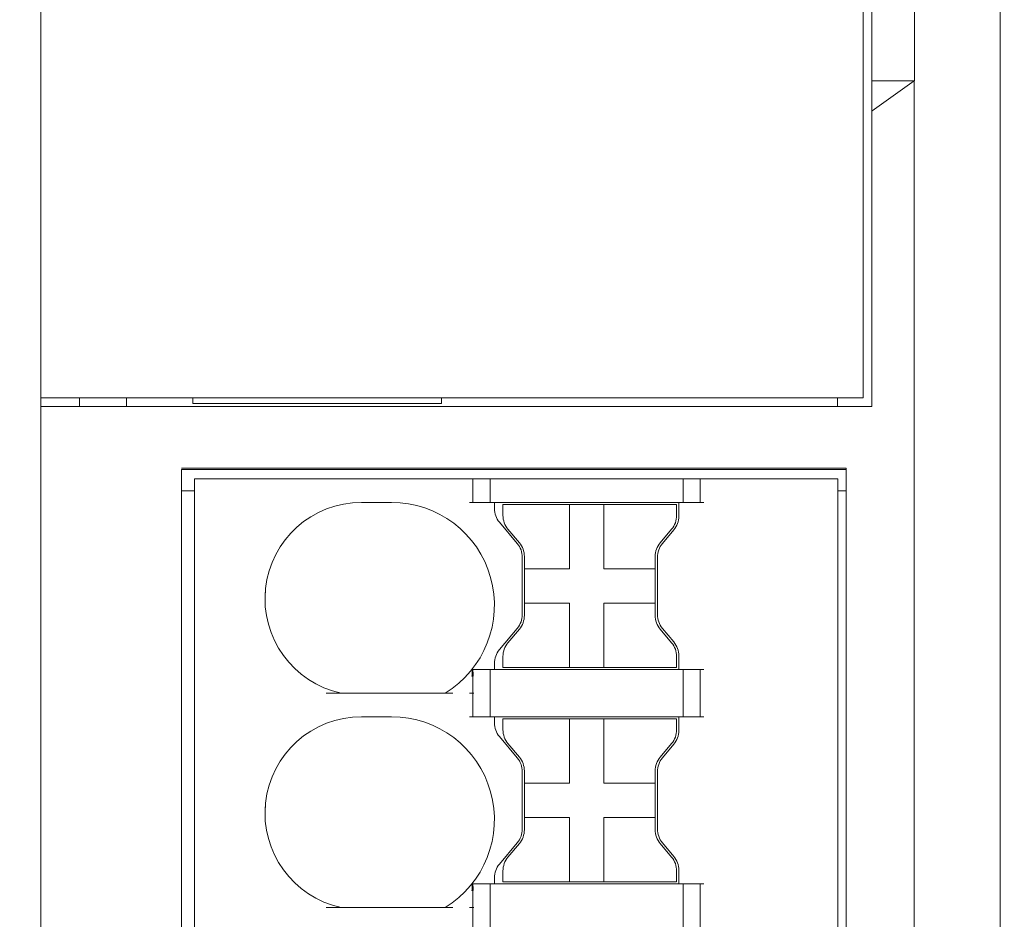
# Model space of a CAD drawing. Header units: millimetres. Extents: x -1114 to 1396, y -630 to 631.
# Tile 384 of 656: x -88 to -65, y 460 to 481. Entities that reach past the tile are written whole.
import ezdxf

# ---------------------------------------------------------------- set-up
doc = ezdxf.new("R2010")
doc.units = ezdxf.units.MM
doc.header["$MEASUREMENT"] = 0

msp = doc.modelspace()

# ---------------------------------------------------------------- linework, layer by layer
at = {"lineweight": 18}
for points, knots in [([(1038.9843, -629.7647), (1038.9843, -629.7647), (-1111.4882, -629.7647), (-1111.4882, -629.7647), (-1111.4882, -629.7647), (-1111.4882, -629.7647), (-1111.4882, 630.7883), (-1111.4882, 630.7883), (-1111.4882, 630.7883), (-1111.4882, 630.7883), (1038.9843, 630.7883), (1038.9843, 630.7883)], [0, 0, 0, 0, 0.3333333, 0.3333333, 0.3333333, 0.3333333, 0.6666667, 0.6666667, 0.6666667, 0.6666667, 1, 1, 1, 1]), ([(-65.2494, 493.2066), (-65.2494, 492.955), (-65.2494, 492.7034), (-65.2494, 492.4519), (-65.2494, 492.4519), (-65.2494, 492.2003), (-65.2494, 491.9487), (-65.2494, 491.6972), (-65.2494, 491.6972), (-65.2494, 491.194), (-65.2494, 490.6909), (-65.2494, 490.1878), (-65.2494, 490.1878), (-65.2494, 489.1815), (-65.2494, 488.1752), (-65.2494, 487.1689), (-65.2494, 487.1689), (-65.2494, 485.1564), (-65.2494, 483.1438), (-65.2494, 481.1313), (-65.2494, 481.1313), (-65.2494, 477.1062), (-65.2494, 473.0811), (-65.2494, 469.056)], [0, 0, 0, 0, 0.1666667, 0.1666667, 0.1666667, 0.1666667, 0.3333333, 0.3333333, 0.3333333, 0.3333333, 0.5, 0.5, 0.5, 0.5, 0.6666667, 0.6666667, 0.6666667, 0.6666667, 0.8333333, 0.8333333, 0.8333333, 0.8333333, 1, 1, 1, 1]), ([(-67.2446, 486.456), (-67.2446, 485.0686), (-67.2446, 483.6813), (-67.2446, 482.2939), (-67.2446, 482.2939), (-67.2446, 481.4813), (-67.2446, 480.6686), (-67.2446, 479.856)], [0, 0, 0, 0, 0.5, 0.5, 0.5, 0.5, 1, 1, 1, 1]), ([(-80.1404, 470.0214), (-81.2912, 470.0214), (-82.2565, 469.153), (-82.3779, 468.0086), (-82.3779, 468.0086), (-82.4992, 466.8642), (-81.7374, 465.8127), (-80.6121, 465.5714)], [0, 0, 0, 0, 0.5, 0.5, 0.5, 0.5, 1, 1, 1, 1]), ([(-80.1404, 470.0214), (-81.2912, 470.0214), (-82.2565, 469.153), (-82.3779, 468.0086), (-82.3779, 468.0086), (-82.4992, 466.8642), (-81.7374, 465.8127), (-80.6121, 465.5714)], [0, 0, 0, 0, 0.5, 0.5, 0.5, 0.5, 1, 1, 1, 1]), ([(-78.1924, 465.5714), (-77.2734, 466.1309), (-76.839, 467.2336), (-77.1295, 468.2695), (-77.1295, 468.2695), (-77.4201, 469.3054), (-78.3645, 470.0214), (-79.4404, 470.0214)], [0, 0, 0, 0, 0.5, 0.5, 0.5, 0.5, 1, 1, 1, 1]), ([(-78.1924, 465.5714), (-77.2734, 466.1309), (-76.839, 467.2336), (-77.1295, 468.2695), (-77.1295, 468.2695), (-77.4201, 469.3054), (-78.3645, 470.0214), (-79.4404, 470.0214)], [0, 0, 0, 0, 0.5, 0.5, 0.5, 0.5, 1, 1, 1, 1]), ([(-67.2491, 445.0046), (-67.2495, 445.5056), (-67.2494, 446.0067), (-67.2494, 446.5078), (-67.2494, 446.5078), (-67.2493, 447.0089), (-67.2493, 447.5099), (-67.2494, 448.011), (-67.2494, 448.011), (-67.2494, 449.0131), (-67.2494, 450.0153), (-67.2494, 451.0174), (-67.2494, 451.0174), (-67.2494, 453.0217), (-67.2494, 455.026), (-67.2494, 457.0303), (-67.2494, 457.0303), (-67.2494, 461.0389), (-67.2494, 465.0474), (-67.2494, 469.056)], [0, 0, 0, 0, 0.2, 0.2, 0.2, 0.2, 0.4, 0.4, 0.4, 0.4, 0.6, 0.6, 0.6, 0.6, 0.8, 0.8, 0.8, 0.8, 1, 1, 1, 1]), ([(-65.2494, 469.056), (-65.2494, 465.1455), (-65.2494, 461.2349), (-65.2494, 457.3244), (-65.2494, 457.3244), (-65.2494, 455.3691), (-65.2494, 453.4138), (-65.2494, 451.4586), (-65.2494, 451.4586), (-65.2494, 450.4809), (-65.2494, 449.5033), (-65.2494, 448.5257), (-65.2494, 448.5257), (-65.2494, 447.548), (-65.2494, 446.5704), (-65.2494, 445.5928)], [0, 0, 0, 0, 0.25, 0.25, 0.25, 0.25, 0.5, 0.5, 0.5, 0.5, 0.75, 0.75, 0.75, 0.75, 1, 1, 1, 1]), ([(-77.565, 465.9683), (-77.563, 465.9855), (-77.5611, 466.0027), (-77.5595, 466.0195), (-77.5595, 466.0195), (-77.5584, 466.0316), (-77.5575, 466.0436), (-77.5569, 466.0555), (-77.5569, 466.0555), (-77.556, 466.072), (-77.5556, 466.0886), (-77.5567, 466.1005), (-77.5567, 466.1005), (-77.5575, 466.1091), (-77.5591, 466.1153), (-77.5607, 466.1214)], [0, 0, 0, 0, 0.25, 0.25, 0.25, 0.25, 0.5, 0.5, 0.5, 0.5, 0.75, 0.75, 0.75, 0.75, 1, 1, 1, 1]), ([(-77.5607, 466.1214), (-77.5582, 466.1214), (-77.5554, 466.1214), (-77.5529, 466.1214), (-77.5529, 466.1214), (-77.5505, 466.1214), (-77.5483, 466.1214), (-77.5469, 466.1214)], [0, 0, 0, 0, 0.5, 0.5, 0.5, 0.5, 1, 1, 1, 1]), ([(-77.5469, 466.1214), (-77.5431, 466.1054), (-77.5391, 466.0665), (-77.5381, 466.0511), (-77.5381, 466.0511), (-77.5364, 466.0259), (-77.5356, 465.9833), (-77.5356, 465.9683)], [0, 0, 0, 0, 0.5, 0.5, 0.5, 0.5, 1, 1, 1, 1]), ([(-80.1404, 465.0214), (-81.2912, 465.0214), (-82.2565, 464.153), (-82.3779, 463.0086), (-82.3779, 463.0086), (-82.4992, 461.8642), (-81.7374, 460.8127), (-80.6121, 460.5714)], [0, 0, 0, 0, 0.5, 0.5, 0.5, 0.5, 1, 1, 1, 1]), ([(-80.1404, 465.0214), (-81.2912, 465.0214), (-82.2565, 464.153), (-82.3779, 463.0086), (-82.3779, 463.0086), (-82.4992, 461.8642), (-81.7374, 460.8127), (-80.6121, 460.5714)], [0, 0, 0, 0, 0.5, 0.5, 0.5, 0.5, 1, 1, 1, 1]), ([(-78.1924, 460.5714), (-77.2734, 461.1309), (-76.839, 462.2336), (-77.1295, 463.2695), (-77.1295, 463.2695), (-77.4201, 464.3054), (-78.3645, 465.0214), (-79.4404, 465.0214)], [0, 0, 0, 0, 0.5, 0.5, 0.5, 0.5, 1, 1, 1, 1]), ([(-78.1924, 460.5714), (-77.2734, 461.1309), (-76.839, 462.2336), (-77.1295, 463.2695), (-77.1295, 463.2695), (-77.4201, 464.3054), (-78.3645, 465.0214), (-79.4404, 465.0214)], [0, 0, 0, 0, 0.5, 0.5, 0.5, 0.5, 1, 1, 1, 1]), ([(-77.565, 460.9683), (-77.563, 460.9855), (-77.5611, 461.0027), (-77.5595, 461.0195), (-77.5595, 461.0195), (-77.5584, 461.0316), (-77.5575, 461.0436), (-77.5569, 461.0555), (-77.5569, 461.0555), (-77.556, 461.072), (-77.5556, 461.0886), (-77.5567, 461.1005), (-77.5567, 461.1005), (-77.5575, 461.1091), (-77.5591, 461.1153), (-77.5607, 461.1214)], [0, 0, 0, 0, 0.25, 0.25, 0.25, 0.25, 0.5, 0.5, 0.5, 0.5, 0.75, 0.75, 0.75, 0.75, 1, 1, 1, 1]), ([(-77.5607, 461.1214), (-77.5582, 461.1214), (-77.5554, 461.1214), (-77.5529, 461.1214), (-77.5529, 461.1214), (-77.5505, 461.1214), (-77.5483, 461.1214), (-77.5469, 461.1214)], [0, 0, 0, 0, 0.5, 0.5, 0.5, 0.5, 1, 1, 1, 1]), ([(-77.5469, 461.1214), (-77.5431, 461.1054), (-77.5391, 461.0665), (-77.5381, 461.0511), (-77.5381, 461.0511), (-77.5364, 461.0259), (-77.5356, 460.9833), (-77.5356, 460.9683)], [0, 0, 0, 0, 0.5, 0.5, 0.5, 0.5, 1, 1, 1, 1])]:
    msp.add_open_spline(points, degree=3, knots=knots, dxfattribs=at)
for points in [[(-87.6191, 472.456), (-87.6191, 472.456), (-87.6191, 493.856), (-87.6191, 493.856)], [(-68.4422, 493.856), (-68.4422, 493.856), (-68.4422, 472.456), (-68.4422, 472.456)], [(-68.2422, 479.856), (-68.2422, 479.856), (-68.2422, 486.456), (-68.2422, 486.456)], [(-68.2422, 479.156), (-68.2422, 479.156), (-68.2422, 479.856), (-68.2422, 479.856)], [(-68.2422, 479.856), (-68.2422, 479.856), (-67.2446, 479.856), (-67.2446, 479.856)], [(-67.2494, 479.8509), (-67.2494, 479.8509), (-68.2321, 479.156), (-68.2321, 479.156)], [(-67.2446, 479.856), (-67.2462, 479.8543), (-67.2478, 479.8526), (-67.2494, 479.8509)], [(-67.2494, 469.056), (-67.2494, 472.6543), (-67.2494, 476.2526), (-67.2494, 479.8509)], [(-68.2321, 479.156), (-68.2321, 479.156), (-68.2422, 479.156), (-68.2422, 479.156)], [(-68.2422, 479.156), (-68.2422, 479.156), (-68.2422, 472.256), (-68.2422, 472.256)], [(-87.6191, 472.4563), (-87.6191, 472.4563), (-87.6191, 472.256), (-87.6191, 472.256)], [(-87.6191, 472.256), (-87.6191, 472.256), (-87.6191, 472.4563), (-87.6191, 472.4563)], [(-87.6191, 472.456), (-87.6191, 472.456), (-87.1191, 472.456), (-87.1191, 472.456)], [(-87.1191, 472.456), (-87.1191, 472.456), (-68.4422, 472.456), (-68.4422, 472.456)], [(-86.7191, 472.456), (-86.7191, 472.456), (-86.7191, 472.256), (-86.7191, 472.256)], [(-86.7191, 472.256), (-86.7191, 472.256), (-86.7191, 472.456), (-86.7191, 472.456)], [(-85.6191, 472.256), (-85.6191, 472.256), (-85.6191, 472.456), (-85.6191, 472.456)], [(-84.0722, 472.4562), (-84.0722, 472.4562), (-84.0722, 472.331), (-84.0722, 472.331)], [(-84.0722, 472.331), (-84.0722, 472.331), (-78.2722, 472.331), (-78.2722, 472.331)], [(-78.2722, 472.331), (-78.2722, 472.331), (-78.2722, 472.4562), (-78.2722, 472.4562)], [(-69.0422, 472.4563), (-69.0422, 472.4563), (-69.0422, 472.256), (-69.0422, 472.256)], [(-87.6191, 444.056), (-87.6191, 444.056), (-87.6191, 472.256), (-87.6191, 472.256)], [(-87.6191, 472.256), (-87.6191, 472.256), (-87.1191, 472.256), (-87.1191, 472.256)], [(-87.6191, 444.056), (-87.6191, 444.056), (-87.6191, 472.256), (-87.6191, 472.256)], [(-68.2422, 472.256), (-68.2422, 472.256), (-87.1191, 472.256), (-87.1191, 472.256)], [(-68.8358, 470.7868), (-68.8358, 470.7868), (-84.3362, 470.7868), (-84.3362, 470.7868)], [(-68.8357, 470.8214), (-68.8357, 470.8214), (-84.3357, 470.8214), (-84.3357, 470.8214)], [(-84.3357, 470.5868), (-84.3357, 470.5868), (-84.3357, 470.6707), (-84.3357, 470.7868)], [(-68.8357, 443.8214), (-68.8357, 443.8214), (-68.8357, 470.8214), (-68.8357, 470.8214)], [(-84.3357, 443.8214), (-84.3357, 443.8214), (-84.3357, 470.5868), (-84.3357, 470.5868)], [(-84.0357, 444.0714), (-84.0357, 444.0714), (-84.0357, 470.5714), (-84.0357, 470.5714)], [(-84.0357, 470.5714), (-84.0357, 470.5714), (-83.5357, 470.5714), (-83.5357, 470.5714)], [(-84.0357, 444.0714), (-84.0357, 444.0714), (-84.0357, 470.5714), (-84.0357, 470.5714)], [(-77.6224, 470.5714), (-77.6224, 470.5714), (-83.5357, 470.5714), (-83.5357, 470.5714)], [(-77.6224, 470.5714), (-77.6224, 470.5714), (-77.5243, 470.5714), (-77.5243, 470.5714)], [(-77.5404, 470.5714), (-77.5404, 470.5714), (-77.5404, 470.0214), (-77.5404, 470.0214)], [(-77.5243, 470.5714), (-77.5243, 470.5714), (-77.1565, 470.5714), (-77.1565, 470.5714)], [(-77.1565, 470.5714), (-77.1565, 470.5714), (-77.0584, 470.5714), (-77.0584, 470.5714)], [(-77.1404, 470.5714), (-77.1404, 470.5714), (-77.1404, 470.0214), (-77.1404, 470.0214)], [(-77.0584, 470.5714), (-77.0584, 470.5714), (-72.7224, 470.5714), (-72.7224, 470.5714)], [(-72.7224, 470.5714), (-72.7224, 470.5714), (-72.6243, 470.5714), (-72.6243, 470.5714)], [(-72.6404, 470.5714), (-72.6404, 470.5714), (-72.6404, 470.0214), (-72.6404, 470.0214)], [(-72.6243, 470.5714), (-72.6243, 470.5714), (-72.2565, 470.5714), (-72.2565, 470.5714)], [(-72.2565, 470.5714), (-72.2565, 470.5714), (-72.1584, 470.5714), (-72.1584, 470.5714)], [(-72.2404, 470.0214), (-72.2404, 470.0214), (-72.2404, 470.5714), (-72.2404, 470.5714)], [(-69.5357, 470.5714), (-69.5357, 470.5714), (-72.1584, 470.5714), (-72.1584, 470.5714)], [(-69.0357, 470.5714), (-69.0357, 470.5714), (-69.5357, 470.5714), (-69.5357, 470.5714)], [(-69.0357, 470.5714), (-69.0357, 470.5714), (-69.0357, 444.0714), (-69.0357, 444.0714)], [(-69.0357, 470.5714), (-69.0357, 470.5714), (-69.0357, 444.0714), (-69.0357, 444.0714)], [(-84.3353, 470.2868), (-84.3353, 470.2868), (-84.0353, 470.2868), (-84.0353, 470.2868)], [(-69.0357, 470.2868), (-69.0357, 470.2868), (-68.8363, 470.2868), (-68.8363, 470.2868)], [(-79.4404, 470.0214), (-79.4404, 470.0214), (-80.1404, 470.0214), (-80.1404, 470.0214)], [(-79.4404, 470.0214), (-79.4404, 470.0214), (-80.1404, 470.0214), (-80.1404, 470.0214)], [(-77.5243, 470.0214), (-77.5243, 470.0214), (-77.6224, 470.0214), (-77.6224, 470.0214)], [(-77.5243, 470.0214), (-77.5243, 470.0214), (-77.1565, 470.0214), (-77.1565, 470.0214)], [(-77.0584, 470.0214), (-77.0584, 470.0214), (-77.1565, 470.0214), (-77.1565, 470.0214)], [(-72.7224, 470.0214), (-72.7224, 470.0214), (-77.0584, 470.0214), (-77.0584, 470.0214)], [(-77.0404, 470.0214), (-77.0404, 470.0214), (-77.0404, 469.8781), (-77.0404, 469.8781)], [(-77.0404, 470.0214), (-77.0404, 470.0214), (-77.0404, 469.8781), (-77.0404, 469.8781)], [(-72.7404, 469.6993), (-72.7404, 469.6993), (-72.7404, 470.0214), (-72.7404, 470.0214)], [(-72.7404, 469.6993), (-72.7404, 469.6993), (-72.7404, 470.0214), (-72.7404, 470.0214)], [(-72.6243, 470.0214), (-72.6243, 470.0214), (-72.7224, 470.0214), (-72.7224, 470.0214)], [(-72.6243, 470.0214), (-72.6243, 470.0214), (-72.2565, 470.0214), (-72.2565, 470.0214)], [(-72.1584, 470.0214), (-72.1584, 470.0214), (-72.2565, 470.0214), (-72.2565, 470.0214)], [(-77.0404, 469.8781), (-77.0404, 469.7605), (-76.999, 469.6467), (-76.9234, 469.5567)], [(-77.0404, 469.8781), (-77.0404, 469.7605), (-76.999, 469.6467), (-76.9234, 469.5567)], [(-76.8417, 469.9714), (-76.8417, 469.9714), (-76.8417, 469.7175), (-76.8417, 469.7175)], [(-76.8417, 469.9714), (-76.8417, 469.9714), (-75.2917, 469.9714), (-75.2917, 469.9714)], [(-75.2917, 469.9714), (-75.2917, 469.9714), (-74.4917, 469.9714), (-74.4917, 469.9714)], [(-75.2917, 469.9714), (-75.2917, 469.9714), (-75.2917, 468.4714), (-75.2917, 468.4714)], [(-74.4917, 469.9714), (-74.4917, 469.9714), (-72.7917, 469.9714), (-72.7917, 469.9714)], [(-74.4917, 469.9714), (-74.4917, 469.9714), (-74.4917, 468.4714), (-74.4917, 468.4714)], [(-72.7917, 469.9714), (-72.7917, 469.9714), (-72.7917, 469.7175), (-72.7917, 469.7175)], [(-76.9234, 469.5567), (-76.9234, 469.5567), (-76.5074, 469.0609), (-76.5074, 469.0609)], [(-76.9234, 469.5567), (-76.9234, 469.5567), (-76.5074, 469.0609), (-76.5074, 469.0609)], [(-76.8417, 469.7175), (-76.8417, 469.6), (-76.8002, 469.4862), (-76.7247, 469.3961)], [(-72.9086, 469.3961), (-72.8331, 469.4862), (-72.7917, 469.6), (-72.7917, 469.7175)], [(-72.8574, 469.3779), (-72.7818, 469.468), (-72.7404, 469.5818), (-72.7404, 469.6993)], [(-72.8574, 469.3779), (-72.7818, 469.468), (-72.7404, 469.5818), (-72.7404, 469.6993)], [(-76.4586, 469.079), (-76.4586, 469.079), (-76.7247, 469.3961), (-76.7247, 469.3961)], [(-72.9086, 469.3961), (-72.9086, 469.3961), (-73.1747, 469.079), (-73.1747, 469.079)], [(-73.1234, 469.0608), (-73.1234, 469.0608), (-72.8574, 469.3779), (-72.8574, 469.3779)], [(-73.1234, 469.0608), (-73.1234, 469.0608), (-72.8574, 469.3779), (-72.8574, 469.3779)], [(-76.3417, 468.7577), (-76.3417, 468.8752), (-76.3831, 468.989), (-76.4586, 469.079)], [(-73.1747, 469.079), (-73.2502, 468.989), (-73.2917, 468.8752), (-73.2917, 468.7577)], [(-76.3904, 468.7395), (-76.3904, 468.857), (-76.4318, 468.9708), (-76.5074, 469.0609)], [(-76.3904, 468.7395), (-76.3904, 468.857), (-76.4318, 468.9708), (-76.5074, 469.0609)], [(-73.1234, 469.0608), (-73.199, 468.9708), (-73.2404, 468.857), (-73.2404, 468.7395)], [(-73.1234, 469.0608), (-73.199, 468.9708), (-73.2404, 468.857), (-73.2404, 468.7395)], [(-76.3904, 468.7395), (-76.3904, 468.7395), (-76.3904, 467.4034), (-76.3904, 467.4034)], [(-76.3904, 468.7395), (-76.3904, 468.7395), (-76.3904, 467.4034), (-76.3904, 467.4034)], [(-76.3417, 468.4714), (-76.3417, 468.4714), (-76.3417, 468.7577), (-76.3417, 468.7577)], [(-73.2917, 468.7577), (-73.2917, 468.7577), (-73.2917, 468.4714), (-73.2917, 468.4714)], [(-73.2404, 467.4034), (-73.2404, 467.4034), (-73.2404, 468.7395), (-73.2404, 468.7395)], [(-73.2404, 467.4034), (-73.2404, 467.4034), (-73.2404, 468.7395), (-73.2404, 468.7395)], [(-76.3417, 468.4714), (-76.3417, 468.4714), (-76.3417, 467.6714), (-76.3417, 467.6714)], [(-75.2917, 468.4714), (-75.2917, 468.4714), (-76.3417, 468.4714), (-76.3417, 468.4714)], [(-73.2917, 468.4714), (-73.2917, 468.4714), (-74.4917, 468.4714), (-74.4917, 468.4714)], [(-73.2917, 467.6714), (-73.2917, 467.6714), (-73.2917, 468.4714), (-73.2917, 468.4714)], [(-82.3854, 467.6215), (-82.3854, 467.6215), (-82.3854, 467.9214), (-82.3854, 467.9214)], [(-76.3417, 467.6714), (-76.3417, 467.6714), (-75.2917, 467.6714), (-75.2917, 467.6714)], [(-76.3417, 467.3852), (-76.3417, 467.3852), (-76.3417, 467.6714), (-76.3417, 467.6714)], [(-75.2917, 467.6714), (-75.2917, 467.6714), (-75.2917, 467.1549), (-75.2917, 467.1549)], [(-74.4917, 467.6714), (-74.4917, 467.6714), (-73.2917, 467.6714), (-73.2917, 467.6714)], [(-74.4917, 467.6714), (-74.4917, 467.6714), (-74.4917, 467.1549), (-74.4917, 467.1549)], [(-73.2917, 467.6714), (-73.2917, 467.6714), (-73.2917, 467.3852), (-73.2917, 467.3852)], [(-76.5074, 467.082), (-76.4318, 467.1721), (-76.3904, 467.2859), (-76.3904, 467.4034)], [(-76.5074, 467.082), (-76.4318, 467.1721), (-76.3904, 467.2859), (-76.3904, 467.4034)], [(-76.4586, 467.0638), (-76.3831, 467.1539), (-76.3417, 467.2677), (-76.3417, 467.3852)], [(-73.2917, 467.3852), (-73.2917, 467.2677), (-73.2502, 467.1539), (-73.1747, 467.0638)], [(-73.2404, 467.4034), (-73.2404, 467.2859), (-73.199, 467.1721), (-73.1234, 467.082)], [(-73.2404, 467.4034), (-73.2404, 467.2859), (-73.199, 467.1721), (-73.1234, 467.082)], [(-76.5074, 467.082), (-76.5074, 467.082), (-76.9234, 466.5862), (-76.9234, 466.5862)], [(-76.5074, 467.082), (-76.5074, 467.082), (-76.9234, 466.5862), (-76.9234, 466.5862)], [(-76.7247, 466.7468), (-76.7247, 466.7468), (-76.4586, 467.0638), (-76.4586, 467.0638)], [(-75.2917, 467.1549), (-75.2917, 467.1549), (-75.2917, 466.1714), (-75.2917, 466.1714)], [(-74.4917, 467.1549), (-74.4917, 467.1549), (-74.4917, 466.1714), (-74.4917, 466.1714)], [(-73.1747, 467.0638), (-73.1747, 467.0638), (-72.9086, 466.7468), (-72.9086, 466.7468)], [(-72.8574, 466.765), (-72.8574, 466.765), (-73.1234, 467.082), (-73.1234, 467.082)], [(-72.8574, 466.765), (-72.8574, 466.765), (-73.1234, 467.082), (-73.1234, 467.082)], [(-76.9234, 466.5862), (-76.999, 466.4962), (-77.0404, 466.3824), (-77.0404, 466.2648)], [(-76.9234, 466.5862), (-76.999, 466.4962), (-77.0404, 466.3824), (-77.0404, 466.2648)], [(-76.7247, 466.7468), (-76.8002, 466.6567), (-76.8417, 466.5429), (-76.8417, 466.4254)], [(-72.7917, 466.4254), (-72.7917, 466.5429), (-72.8331, 466.6567), (-72.9086, 466.7468)], [(-72.7404, 466.4436), (-72.7404, 466.5611), (-72.7818, 466.6749), (-72.8574, 466.765)], [(-72.7404, 466.4436), (-72.7404, 466.5611), (-72.7818, 466.6749), (-72.8574, 466.765)], [(-76.8417, 466.4254), (-76.8417, 466.4254), (-76.8417, 466.1714), (-76.8417, 466.1714)], [(-72.7917, 466.4254), (-72.7917, 466.4254), (-72.7917, 466.1714), (-72.7917, 466.1714)], [(-72.7404, 466.1214), (-72.7404, 466.1214), (-72.7404, 466.4436), (-72.7404, 466.4436)], [(-72.7404, 466.1214), (-72.7404, 466.1214), (-72.7404, 466.4436), (-72.7404, 466.4436)], [(-77.1565, 466.1214), (-77.1565, 466.1214), (-77.5469, 466.1214), (-77.5469, 466.1214)], [(-77.1565, 466.1214), (-77.1565, 466.1214), (-77.0584, 466.1214), (-77.0584, 466.1214)], [(-77.1404, 466.1214), (-77.1404, 466.1214), (-77.1404, 465.0214), (-77.1404, 465.0214)], [(-72.7224, 466.1214), (-72.7224, 466.1214), (-77.0584, 466.1214), (-77.0584, 466.1214)], [(-77.0404, 466.2648), (-77.0404, 466.2648), (-77.0404, 466.1214), (-77.0404, 466.1214)], [(-77.0404, 466.2648), (-77.0404, 466.2648), (-77.0404, 466.1214), (-77.0404, 466.1214)], [(-76.8417, 466.1714), (-76.8417, 466.1714), (-75.2917, 466.1714), (-75.2917, 466.1714)], [(-75.2917, 466.1714), (-75.2917, 466.1714), (-74.4917, 466.1714), (-74.4917, 466.1714)], [(-74.4917, 466.1714), (-74.4917, 466.1714), (-72.7917, 466.1714), (-72.7917, 466.1714)], [(-72.7224, 466.1214), (-72.7224, 466.1214), (-72.6243, 466.1214), (-72.6243, 466.1214)], [(-72.6404, 466.1214), (-72.6404, 466.1214), (-72.6404, 465.0214), (-72.6404, 465.0214)], [(-72.2565, 466.1214), (-72.2565, 466.1214), (-72.6243, 466.1214), (-72.6243, 466.1214)], [(-72.2565, 466.1214), (-72.2565, 466.1214), (-72.1584, 466.1214), (-72.1584, 466.1214)], [(-72.2404, 465.0214), (-72.2404, 465.0214), (-72.2404, 466.1214), (-72.2404, 466.1214)], [(-77.565, 465.9683), (-77.565, 465.9683), (-77.5356, 465.9683), (-77.5356, 465.9683)], [(-77.5404, 465.9683), (-77.5404, 465.9683), (-77.5404, 465.5714), (-77.5404, 465.5714)], [(-78.0095, 465.5714), (-78.0095, 465.5714), (-80.9665, 465.5714), (-80.9665, 465.5714)], [(-77.6224, 465.5714), (-77.6224, 465.5714), (-77.5243, 465.5714), (-77.5243, 465.5714)], [(-77.5404, 465.5714), (-77.5404, 465.5714), (-77.5404, 465.0214), (-77.5404, 465.0214)], [(-79.4404, 465.0214), (-79.4404, 465.0214), (-80.1404, 465.0214), (-80.1404, 465.0214)], [(-79.4404, 465.0214), (-79.4404, 465.0214), (-80.1404, 465.0214), (-80.1404, 465.0214)], [(-77.5243, 465.0214), (-77.5243, 465.0214), (-77.6224, 465.0214), (-77.6224, 465.0214)], [(-77.5243, 465.0214), (-77.5243, 465.0214), (-77.1565, 465.0214), (-77.1565, 465.0214)], [(-77.0584, 465.0214), (-77.0584, 465.0214), (-77.1565, 465.0214), (-77.1565, 465.0214)], [(-72.7224, 465.0214), (-72.7224, 465.0214), (-77.0584, 465.0214), (-77.0584, 465.0214)], [(-77.0404, 465.0214), (-77.0404, 465.0214), (-77.0404, 464.8781), (-77.0404, 464.8781)], [(-77.0404, 465.0214), (-77.0404, 465.0214), (-77.0404, 464.8781), (-77.0404, 464.8781)], [(-76.8417, 464.9714), (-76.8417, 464.9714), (-75.2917, 464.9714), (-75.2917, 464.9714)], [(-76.8417, 464.9714), (-76.8417, 464.9714), (-76.8417, 464.7175), (-76.8417, 464.7175)], [(-75.2917, 464.9714), (-75.2917, 464.9714), (-74.4917, 464.9714), (-74.4917, 464.9714)], [(-75.2917, 464.9714), (-75.2917, 464.9714), (-75.2917, 463.4714), (-75.2917, 463.4714)], [(-74.4917, 464.9714), (-74.4917, 464.9714), (-72.7917, 464.9714), (-72.7917, 464.9714)], [(-74.4917, 464.9714), (-74.4917, 464.9714), (-74.4917, 463.4714), (-74.4917, 463.4714)], [(-72.7917, 464.9714), (-72.7917, 464.9714), (-72.7917, 464.7175), (-72.7917, 464.7175)], [(-72.7404, 464.6993), (-72.7404, 464.6993), (-72.7404, 465.0214), (-72.7404, 465.0214)], [(-72.7404, 464.6993), (-72.7404, 464.6993), (-72.7404, 465.0214), (-72.7404, 465.0214)], [(-72.6243, 465.0214), (-72.6243, 465.0214), (-72.7224, 465.0214), (-72.7224, 465.0214)], [(-72.6243, 465.0214), (-72.6243, 465.0214), (-72.2565, 465.0214), (-72.2565, 465.0214)], [(-72.1584, 465.0214), (-72.1584, 465.0214), (-72.2565, 465.0214), (-72.2565, 465.0214)], [(-77.0404, 464.8781), (-77.0404, 464.7605), (-76.999, 464.6467), (-76.9234, 464.5567)], [(-77.0404, 464.8781), (-77.0404, 464.7605), (-76.999, 464.6467), (-76.9234, 464.5567)], [(-76.8417, 464.7175), (-76.8417, 464.6), (-76.8002, 464.4862), (-76.7247, 464.3961)], [(-72.9086, 464.3961), (-72.8331, 464.4862), (-72.7917, 464.6), (-72.7917, 464.7175)], [(-76.9234, 464.5567), (-76.9234, 464.5567), (-76.5074, 464.0609), (-76.5074, 464.0609)], [(-76.9234, 464.5567), (-76.9234, 464.5567), (-76.5074, 464.0609), (-76.5074, 464.0609)], [(-72.8574, 464.3779), (-72.7818, 464.468), (-72.7404, 464.5818), (-72.7404, 464.6993)], [(-72.8574, 464.3779), (-72.7818, 464.468), (-72.7404, 464.5818), (-72.7404, 464.6993)], [(-76.4586, 464.079), (-76.4586, 464.079), (-76.7247, 464.3961), (-76.7247, 464.3961)], [(-72.9086, 464.3961), (-72.9086, 464.3961), (-73.1747, 464.079), (-73.1747, 464.079)], [(-73.1234, 464.0608), (-73.1234, 464.0608), (-72.8574, 464.3779), (-72.8574, 464.3779)], [(-73.1234, 464.0608), (-73.1234, 464.0608), (-72.8574, 464.3779), (-72.8574, 464.3779)], [(-76.3904, 463.7395), (-76.3904, 463.857), (-76.4318, 463.9708), (-76.5074, 464.0609)], [(-76.3904, 463.7395), (-76.3904, 463.857), (-76.4318, 463.9708), (-76.5074, 464.0609)], [(-76.3417, 463.7577), (-76.3417, 463.8752), (-76.3831, 463.989), (-76.4586, 464.079)], [(-73.1747, 464.079), (-73.2502, 463.989), (-73.2917, 463.8752), (-73.2917, 463.7577)], [(-73.1234, 464.0608), (-73.199, 463.9708), (-73.2404, 463.857), (-73.2404, 463.7395)], [(-73.1234, 464.0608), (-73.199, 463.9708), (-73.2404, 463.857), (-73.2404, 463.7395)], [(-76.3904, 463.7395), (-76.3904, 463.7395), (-76.3904, 462.4034), (-76.3904, 462.4034)], [(-76.3904, 463.7395), (-76.3904, 463.7395), (-76.3904, 462.4034), (-76.3904, 462.4034)], [(-76.3417, 463.4714), (-76.3417, 463.4714), (-76.3417, 463.7577), (-76.3417, 463.7577)], [(-73.2917, 463.7577), (-73.2917, 463.7577), (-73.2917, 463.4714), (-73.2917, 463.4714)], [(-73.2404, 462.4034), (-73.2404, 462.4034), (-73.2404, 463.7395), (-73.2404, 463.7395)], [(-73.2404, 462.4034), (-73.2404, 462.4034), (-73.2404, 463.7395), (-73.2404, 463.7395)], [(-76.3417, 463.4714), (-76.3417, 463.4714), (-76.3417, 462.6714), (-76.3417, 462.6714)], [(-75.2917, 463.4714), (-75.2917, 463.4714), (-76.3417, 463.4714), (-76.3417, 463.4714)], [(-73.2917, 463.4714), (-73.2917, 463.4714), (-74.4917, 463.4714), (-74.4917, 463.4714)], [(-73.2917, 462.6714), (-73.2917, 462.6714), (-73.2917, 463.4714), (-73.2917, 463.4714)], [(-82.3854, 462.6215), (-82.3854, 462.6215), (-82.3854, 462.9214), (-82.3854, 462.9214)], [(-76.3417, 462.3852), (-76.3417, 462.3852), (-76.3417, 462.6714), (-76.3417, 462.6714)], [(-76.3417, 462.6714), (-76.3417, 462.6714), (-75.2917, 462.6714), (-75.2917, 462.6714)], [(-75.2917, 462.6714), (-75.2917, 462.6714), (-75.2917, 462.1549), (-75.2917, 462.1549)], [(-74.4917, 462.6714), (-74.4917, 462.6714), (-74.4917, 462.1549), (-74.4917, 462.1549)], [(-74.4917, 462.6714), (-74.4917, 462.6714), (-73.2917, 462.6714), (-73.2917, 462.6714)], [(-73.2917, 462.6714), (-73.2917, 462.6714), (-73.2917, 462.3852), (-73.2917, 462.3852)], [(-76.5074, 462.082), (-76.4318, 462.1721), (-76.3904, 462.2859), (-76.3904, 462.4034)], [(-76.5074, 462.082), (-76.4318, 462.1721), (-76.3904, 462.2859), (-76.3904, 462.4034)], [(-76.4586, 462.0638), (-76.3831, 462.1539), (-76.3417, 462.2677), (-76.3417, 462.3852)], [(-73.2917, 462.3852), (-73.2917, 462.2677), (-73.2502, 462.1539), (-73.1747, 462.0638)], [(-73.2404, 462.4034), (-73.2404, 462.2859), (-73.199, 462.1721), (-73.1234, 462.082)], [(-73.2404, 462.4034), (-73.2404, 462.2859), (-73.199, 462.1721), (-73.1234, 462.082)], [(-76.5074, 462.082), (-76.5074, 462.082), (-76.9234, 461.5862), (-76.9234, 461.5862)], [(-76.5074, 462.082), (-76.5074, 462.082), (-76.9234, 461.5862), (-76.9234, 461.5862)], [(-76.7247, 461.7468), (-76.7247, 461.7468), (-76.4586, 462.0638), (-76.4586, 462.0638)], [(-75.2917, 462.1549), (-75.2917, 462.1549), (-75.2917, 461.1714), (-75.2917, 461.1714)], [(-74.4917, 462.1549), (-74.4917, 462.1549), (-74.4917, 461.1714), (-74.4917, 461.1714)], [(-73.1747, 462.0638), (-73.1747, 462.0638), (-72.9086, 461.7468), (-72.9086, 461.7468)], [(-72.8574, 461.765), (-72.8574, 461.765), (-73.1234, 462.082), (-73.1234, 462.082)], [(-72.8574, 461.765), (-72.8574, 461.765), (-73.1234, 462.082), (-73.1234, 462.082)], [(-76.7247, 461.7468), (-76.8002, 461.6567), (-76.8417, 461.5429), (-76.8417, 461.4254)], [(-72.7917, 461.4254), (-72.7917, 461.5429), (-72.8331, 461.6567), (-72.9086, 461.7468)], [(-72.7404, 461.4436), (-72.7404, 461.5611), (-72.7818, 461.6749), (-72.8574, 461.765)], [(-72.7404, 461.4436), (-72.7404, 461.5611), (-72.7818, 461.6749), (-72.8574, 461.765)], [(-76.9234, 461.5862), (-76.999, 461.4962), (-77.0404, 461.3824), (-77.0404, 461.2648)], [(-76.9234, 461.5862), (-76.999, 461.4962), (-77.0404, 461.3824), (-77.0404, 461.2648)], [(-77.0404, 461.2648), (-77.0404, 461.2648), (-77.0404, 461.1214), (-77.0404, 461.1214)], [(-77.0404, 461.2648), (-77.0404, 461.2648), (-77.0404, 461.1214), (-77.0404, 461.1214)], [(-76.8417, 461.4254), (-76.8417, 461.4254), (-76.8417, 461.1714), (-76.8417, 461.1714)], [(-72.7917, 461.4254), (-72.7917, 461.4254), (-72.7917, 461.1714), (-72.7917, 461.1714)], [(-72.7404, 461.1214), (-72.7404, 461.1214), (-72.7404, 461.4436), (-72.7404, 461.4436)], [(-72.7404, 461.1214), (-72.7404, 461.1214), (-72.7404, 461.4436), (-72.7404, 461.4436)], [(-77.1565, 461.1214), (-77.1565, 461.1214), (-77.5469, 461.1214), (-77.5469, 461.1214)], [(-77.1565, 461.1214), (-77.1565, 461.1214), (-77.0584, 461.1214), (-77.0584, 461.1214)], [(-77.1404, 460.0214), (-77.1404, 460.0214), (-77.1404, 461.1214), (-77.1404, 461.1214)], [(-72.7224, 461.1214), (-72.7224, 461.1214), (-77.0584, 461.1214), (-77.0584, 461.1214)], [(-76.8417, 461.1714), (-76.8417, 461.1714), (-75.2917, 461.1714), (-75.2917, 461.1714)], [(-75.2917, 461.1714), (-75.2917, 461.1714), (-74.4917, 461.1714), (-74.4917, 461.1714)], [(-74.4917, 461.1714), (-74.4917, 461.1714), (-72.7917, 461.1714), (-72.7917, 461.1714)], [(-72.7224, 461.1214), (-72.7224, 461.1214), (-72.6243, 461.1214), (-72.6243, 461.1214)], [(-72.6404, 460.0214), (-72.6404, 460.0214), (-72.6404, 461.1214), (-72.6404, 461.1214)], [(-72.2565, 461.1214), (-72.2565, 461.1214), (-72.6243, 461.1214), (-72.6243, 461.1214)], [(-72.2565, 461.1214), (-72.2565, 461.1214), (-72.1584, 461.1214), (-72.1584, 461.1214)], [(-72.2404, 460.0214), (-72.2404, 460.0214), (-72.2404, 461.1214), (-72.2404, 461.1214)], [(-77.565, 460.9683), (-77.565, 460.9683), (-77.5356, 460.9683), (-77.5356, 460.9683)], [(-77.5404, 460.9683), (-77.5404, 460.9683), (-77.5404, 460.5714), (-77.5404, 460.5714)], [(-78.0095, 460.5714), (-78.0095, 460.5714), (-80.9665, 460.5714), (-80.9665, 460.5714)], [(-77.6224, 460.5714), (-77.6224, 460.5714), (-77.5243, 460.5714), (-77.5243, 460.5714)], [(-77.5404, 460.5714), (-77.5404, 460.5714), (-77.5404, 460.0214), (-77.5404, 460.0214)]]:
    msp.add_open_spline(points, degree=3, dxfattribs=at)

doc.saveas('drawing.dxf')
